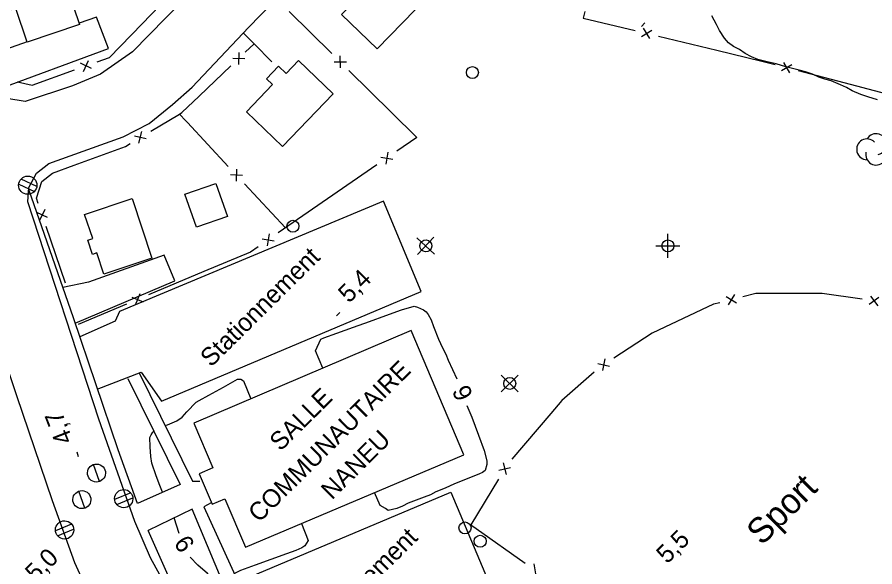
# Model space of a CAD drawing. Extents: x 381879 to 384696, y 5564785 to 5567594.
# Drawn here: x 382698.3 to 382841.1, y 5565288.9 to 5565380.5 of the extents above; entities that cross this region are included whole.
import ezdxf

# ---------------------------------------------------------------- set-up
doc = ezdxf.new("R2010")
doc.units = 0
for name, color, linetype in [('Niveau 19', 7, 'Continuous'), ('Niveau 2', 7, 'Continuous'), ('Niveau 21', 7, 'Continuous'), ('Niveau 22', 7, 'Continuous'), ('Niveau 3', 7, 'Continuous'), ('Niveau 31', 7, 'Continuous'), ('Niveau 36', 7, 'Continuous'), ('Niveau 37', 7, 'Continuous'), ('Niveau 44', 7, 'Continuous'), ('Niveau 52', 7, 'Continuous'), ('Niveau 56', 7, 'Continuous')]:
    doc.layers.add(name, color=color, linetype=linetype)

msp = doc.modelspace()

# ---------------------------------------------------------------- linework, layer by layer
at = {"layer": 'Niveau 19'}
for points in [[(382694.57, 5565368.32), (382713.51, 5565375.32), (382711.5, 5565380.51), (382708.64, 5565379.5)], [(382737.76, 5565376.07), (382735.97, 5565377.89)], [(382699.96, 5565376.43), (382691.94, 5565373.59)], [(382707.99, 5565329.54), (382724.57, 5565336.58), (382722.79, 5565340.86), (382710.2, 5565336.34), (382705.94, 5565335.45)]]:
    msp.add_lwpolyline(points, dxfattribs=at)
at = {"layer": 'Niveau 2'}
for points in [[(382841.56, 5565366.76), (382839.93, 5565367.22), (382838.81, 5565367.61), (382837.33, 5565368.25), (382836.38, 5565368.81), (382835.38, 5565369.27), (382833.86, 5565369.89), (382832.8, 5565370.17), (382831.79, 5565370.55), (382830.74, 5565371.03), (382829.6, 5565371.42), (382828.5, 5565371.68), (382826.31, 5565372.24), (382824.71, 5565372.73), (382823.2, 5565373.06), (382821.61, 5565373.49), (382820.58, 5565373.92), (382819.54, 5565374.49), (382818.57, 5565375.12), (382817.61, 5565375.62), (382816.75, 5565376.22), (382816.11, 5565377.05), (382815.24, 5565378.33), (382814.76, 5565379.33), (382813.97, 5565380.75)], [(382749.21, 5565322.01), (382748.01, 5565324.9), (382748.87, 5565326.85), (382749.39, 5565327.05), (382751.54, 5565327.83), (382754.31, 5565328.84), (382756.97, 5565329.81), (382759.69, 5565330.8), (382762.31, 5565331.75), (382764.43, 5565332.33), (382764.97, 5565332.16), (382765.98, 5565331.72), (382766.39, 5565331.4), (382766.77, 5565330.94), (382767.25, 5565330.05), (382767.65, 5565328.96), (382768.46, 5565326.88), (382769.13, 5565325.41), (382769.68, 5565324.38), (382770.1, 5565323.37), (382771.54, 5565320.23)], [(382722.96, 5565312.45), (382723.35, 5565312.59), (382724.89, 5565313.22), (382725.79, 5565313.86), (382726.57, 5565314.73), (382728.11, 5565316.36), (382728.6, 5565316.65), (382730.22, 5565317.53), (382732.69, 5565318.86), (382735.03, 5565320.16), (382735.55, 5565320.18), (382736.01, 5565319.93), (382737.24, 5565316.9)], [(382773.2, 5565315.81), (382774.02, 5565313.87), (382775.14, 5565310.87), (382776.09, 5565308.27), (382776.52, 5565306.56), (382776.52, 5565305.99), (382776.23, 5565304.95), (382775.82, 5565304.64), (382775.27, 5565304.42), (382772.7, 5565303.33), (382771.16, 5565302.73), (382769.56, 5565302.03), (382768.04, 5565301.43), (382767.12, 5565300.92), (382766.06, 5565300.52), (382763.41, 5565299.51), (382762.47, 5565299.02), (382761.53, 5565298.62), (382760.08, 5565298.3), (382759.62, 5565298.61), (382758.73, 5565299.11), (382757.82, 5565301.3)], [(382722.54, 5565301.36), (382722.05, 5565302.49), (382721.47, 5565304.06), (382720.74, 5565306.19), (382720.58, 5565307.28), (382720.45, 5565308.89), (382720.41, 5565310.44), (382720.61, 5565310.92), (382720.93, 5565311.38), (382721.07, 5565311.5)], [(382725.29, 5565294.48), (382724.45, 5565297.07)], [(382745.64, 5565296.15), (382746.78, 5565293.32), (382746.2, 5565292.39), (382745.71, 5565292.08), (382744.73, 5565291.65), (382743.18, 5565291.09), (382740.55, 5565290.13), (382737.96, 5565289.19), (382735.52, 5565288.28), (382734.48, 5565287.78)], [(382732.23, 5565287.1), (382731.95, 5565287.03), (382731.44, 5565287.05), (382730.36, 5565287.4), (382729.98, 5565287.77), (382728.42, 5565289.16), (382727.12, 5565290.53)]]:
    msp.add_lwpolyline(points, dxfattribs=at)
at = {"layer": 'Niveau 21'}
for points in [[(382720.53, 5565570.18), (382697.53, 5565546.63), (382665.88, 5565514.31), (382657.25, 5565505.32), (382653.65, 5565500.2), (382651.24, 5565495.77), (382649.27, 5565491.24), (382647.14, 5565482.76), (382646.85, 5565476.08), (382647.36, 5565470.86), (382648.52, 5565465.33), (382652.45, 5565453.49), (382656.95, 5565440.49), (382664.59, 5565417.9), (382669.82, 5565402.09), (382679.79, 5565372.18), (382689.73, 5565342.77), (382698.21, 5565317.46), (382704.14, 5565299.95), (382707.89, 5565289.64), (382710.87, 5565282.99)], [(382734.21, 5565391.84), (382717.54, 5565374.77), (382712.17, 5565371.05), (382707.53, 5565369.06), (382699.65, 5565366.49), (382696.58, 5565366.97), (382693.99, 5565368.71), (382692.37, 5565372.29), (382686.7, 5565389.28), (382676.19, 5565420.31), (382666.83, 5565448.64), (382660.42, 5565467.72), (382659.08, 5565473.74), (382659.16, 5565480.09), (382661.82, 5565489.21), (382666.49, 5565497.49), (382676.36, 5565507.68), (382696.82, 5565528.64), (382716.35, 5565548.84)], [(382725.12, 5565282.01), (382720.5, 5565290.39), (382717.89, 5565296.44), (382711.93, 5565313.52), (382700.09, 5565349.73), (382700.28, 5565352.14), (382701.51, 5565354.55), (382703.59, 5565356.13), (382707.16, 5565357.39), (382715.96, 5565360.57), (382720.31, 5565362.82), (382724.19, 5565365.97), (382727.45, 5565368.88), (382736.84, 5565378.81), (382762.75, 5565405.53)]]:
    msp.add_lwpolyline(points, dxfattribs=at)
at = {"layer": 'Niveau 22'}
for points in [[(382718.38, 5565299.49), (382715.11, 5565308.42), (382707.69, 5565330.43), (382700.25, 5565351.81)], [(382718.62, 5565321.23), (382727.52, 5565303.21), (382728.71, 5565303.19)], [(382716.75, 5565320.29), (382725.43, 5565302.65), (382718.38, 5565299.49)], [(382730.6, 5565299.6), (382729.4, 5565298.92), (382737.27, 5565281.65)], [(382735.11, 5565280.19), (382727.46, 5565298.53), (382720.14, 5565294.97)], [(382834.65, 5565156.92), (382817.13, 5565173.77), (382779.9, 5565210.11), (382774.91, 5565215.1), (382769.87, 5565220.59), (382762.75, 5565230.09), (382752.56, 5565244.68), (382735.46, 5565269.21), (382729.59, 5565277.68), (382723.47, 5565287.47), (382720.14, 5565294.97)]]:
    msp.add_lwpolyline(points, dxfattribs=at)
at = {"layer": 'Niveau 3'}
for p, q in [((382802.25, 5565378.99), (382802.82, 5565379.56)), ((382751.49, 5565330.74), (382752.06, 5565331.31)), ((382708.54, 5565307.26), (382708.29, 5565308.02))]:
    msp.add_line(p, q, dxfattribs=at)
at = {"layer": 'Niveau 31'}
for points in [[(382704.78, 5565390.97), (382708.7, 5565379.33), (382699.98, 5565376.38), (382698.09, 5565381.99), (382697.34, 5565381.73), (382695.3, 5565387.77)], [(382766.69, 5565383.97), (382758.25, 5565375.22), (382752.3, 5565380.97), (382756.58, 5565385.4), (382755.55, 5565386.4), (382757.72, 5565388.65), (382758.99, 5565387.43), (382760.97, 5565389.48)], [(382750.95, 5565367.77), (382742.51, 5565358.97), (382736.48, 5565364.75), (382740.83, 5565369.29), (382739.82, 5565370.27), (382741.83, 5565372.36), (382743.1, 5565371.14), (382745.17, 5565373.3)], [(382731.41, 5565352.81), (382733.32, 5565347.29), (382728.15, 5565345.5), (382726.24, 5565351.02)], [(382717.45, 5565350.28), (382720.76, 5565340.34), (382712.77, 5565337.67), (382711.59, 5565341.22), (382710.87, 5565340.98), (382710.08, 5565343.34), (382710.9, 5565343.61), (382709.55, 5565347.64)], [(382763.94, 5565328.29), (382727.71, 5565312.84), (382730.89, 5565305.39), (382728.61, 5565304.42), (382730.77, 5565299.34), (382732.92, 5565300.25), (382736.32, 5565292.21), (382772.69, 5565307.59)]]:
    msp.add_lwpolyline(points, close=True, dxfattribs=at)
at = {"layer": 'Niveau 36'}
for p, q in [((382698.58, 5565352.71), (382701.2, 5565351.47)), ((382701.58, 5565352.31), (382698.96, 5565353.55)), ((382764.88, 5565343.76), (382767.79, 5565341.04)), ((382764.98, 5565340.95), (382767.7, 5565343.86)), ((382806.65, 5565340.4), (382806.67, 5565344.39)), ((382804.67, 5565342.4), (382808.65, 5565342.39)), ((382781.74, 5565320.88), (382778.92, 5565318.06)), ((382781.74, 5565318.06), (382778.92, 5565320.88)), ((382712.03, 5565303.12), (382711.01, 5565305.94)), ((382709.6, 5565298.69), (382708.58, 5565301.51)), ((382717.23, 5565301.24), (382714.54, 5565300.15)), ((382714.91, 5565299.3), (382717.6, 5565300.39)), ((382707.35, 5565296.04), (382704.68, 5565294.92)), ((382705.05, 5565294.08), (382707.72, 5565295.2))]:
    msp.add_line(p, q, dxfattribs=at)
for centre in [(382774.11, 5565371.29), (382744.23, 5565345.67), (382806.67, 5565342.4), (382780.32, 5565319.47), (382772.88, 5565295.39), (382775.41, 5565293.17)]:
    msp.add_circle(centre, 1, dxfattribs=at)
for centre, major_axis in [((382700.08, 5565352.52), (-0.01, -1.52)), ((382766.35, 5565342.4), (-0.048, -0.999)), ((382711.52, 5565304.54), (0.04, 1.5)), ((382709.09, 5565300.11), (0.04, 1.5)), ((382716.06, 5565300.27), (-0.03, -1.52)), ((382706.21, 5565295.06), (0.02, 1.52))]:
    msp.add_ellipse(centre, major_axis=major_axis, ratio=0.999982, dxfattribs=at)
at = {"layer": 'Niveau 37'}
for p, q in [((382802.28, 5565377.31), (382803.99, 5565378.35)), ((382803.66, 5565376.98), (382802.61, 5565378.69)), ((382736.24, 5565373.59), (382734.24, 5565373.64)), ((382735.21, 5565372.61), (382735.26, 5565374.61)), ((382752.13, 5565372.06), (382752.12, 5565374.07)), ((382710.68, 5565371.96), (382708.87, 5565372.83)), ((382709.35, 5565371.49), (382710.21, 5565373.3)), ((382751.12, 5565373.06), (382753.13, 5565373.07)), ((382825.58, 5565371.62), (382827.31, 5565372.63)), ((382826.95, 5565371.26), (382825.94, 5565372.98)), ((382718.6, 5565359.5), (382719.08, 5565361.44)), ((382719.81, 5565360.23), (382717.87, 5565360.71)), ((382760.05, 5565358.02), (382759.69, 5565356.05)), ((382758.88, 5565357.21), (382760.85, 5565356.85)), ((382734.85, 5565355.18), (382734.78, 5565353.18)), ((382735.81, 5565354.15), (382733.81, 5565354.22)), ((382703.38, 5565347.11), (382701.58, 5565347.99)), ((382702.92, 5565348.45), (382702.04, 5565346.65)), ((382740.29, 5565344.39), (382739.93, 5565342.43)), ((382739.12, 5565343.59), (382741.09, 5565343.23)), ((382717.41, 5565333.84), (382719.27, 5565333.08)), ((382718.72, 5565334.39), (382717.96, 5565332.53)), ((382816.37, 5565333.94), (382818.09, 5565332.91)), ((382817.74, 5565334.28), (382816.71, 5565332.56)), ((382841.81, 5565333.81), (382840.2, 5565332.61)), ((382840.41, 5565334.02), (382841.6, 5565332.41)), ((382794.98, 5565322.79), (382796.94, 5565322.38)), ((382796.17, 5565323.56), (382795.76, 5565321.61)), ((382778.53, 5565305.01), (382780.47, 5565305.49)), ((382779.26, 5565306.22), (382779.74, 5565304.28)), ((382784.73, 5565287.41), (382784.38, 5565289.38))]:
    msp.add_line(p, q, dxfattribs=at)
for points in [[(382719.15, 5565379.42), (382722.08, 5565382.46), (382720.26, 5565387.94)], [(382743.58, 5565381.49), (382750.7, 5565374.47)], [(382792.84, 5565381.48), (382792.57, 5565380.38), (382801.19, 5565378.3)], [(382711.66, 5565373.06), (382713.71, 5565373.79), (382719.15, 5565379.42)], [(382805.08, 5565377.36), (382814.8, 5565375.02)], [(382736.3, 5565374.68), (382737.78, 5565376.09)], [(382737.78, 5565376.09), (382740.72, 5565373.1)], [(382814.8, 5565375.02), (382822.32, 5565373.2), (382824.51, 5565372.63)], [(382728.6, 5565367.34), (382733.9, 5565372.39)], [(382698.38, 5565369.73), (382700.8, 5565369.21), (382707.89, 5565371.73)], [(382753.55, 5565371.66), (382760.67, 5565364.64)], [(382828.38, 5565371.61), (382838.05, 5565369.08)], [(382838.05, 5565369.08), (382847.73, 5565366.55)], [(382720.56, 5565361.5), (382725.34, 5565364.38), (382725.73, 5565364.61), (382728.6, 5565367.34)], [(382726.65, 5565362.97), (382726.41, 5565363.23), (382725.34, 5565364.38)], [(382760.67, 5565364.64), (382764.88, 5565360.49), (382761.51, 5565358.17)], [(382733.45, 5565355.65), (382726.65, 5565362.97)], [(382707.81, 5565355.85), (382716.35, 5565358.97), (382717.13, 5565359.44)], [(382701.84, 5565349.45), (382701.52, 5565350.37), (382702.4, 5565353.13), (382704.21, 5565354.54), (382707.81, 5565355.85)], [(382758.22, 5565355.9), (382749.99, 5565350.22)], [(382742.98, 5565345.39), (382736.17, 5565352.72)], [(382749.99, 5565350.22), (382741.76, 5565344.55)], [(382706.37, 5565336.2), (382703.13, 5565345.66)], [(382738.46, 5565342.27), (382737.15, 5565341.37), (382729.4, 5565338.11)], [(382729.4, 5565338.11), (382720.18, 5565334.24)], [(382829.1, 5565334.47), (382821.33, 5565334.46), (382819.16, 5565333.91)], [(382839.03, 5565333.5), (382832.33, 5565334.47), (382829.1, 5565334.47)], [(382716.5, 5565332.68), (382708.47, 5565329.31)], [(382815.29, 5565332.93), (382814.25, 5565332.67), (382806.17, 5565328.86)], [(382806.17, 5565328.86), (382804.06, 5565327.86), (382797.64, 5565323.68)], [(382794.41, 5565321.34), (382789, 5565316.63), (382787.17, 5565314.47)], [(382787.17, 5565314.47), (382780.7, 5565306.84)], [(382778.47, 5565303.54), (382773.85, 5565295.9), (382774.73, 5565295.28)], [(382774.73, 5565295.28), (382782.92, 5565289.54)]]:
    msp.add_lwpolyline(points, dxfattribs=at)
at = {"layer": 'Niveau 44'}
for centre, start, end in [((382841.33, 5565359.36), 282.2692, 149.7262), ((382839.83, 5565358.49), 44.1153, 269.8039), ((382841.33, 5565357.62), 166.9368, 29.6212)]:
    msp.add_arc(centre, 1.74, start, end, dxfattribs=at)
at = {"layer": 'Niveau 52'}
for points in [[(382711.64, 5565318.52), (382718.96, 5565321.37), (382722.35, 5565316.53), (382765.59, 5565334.78), (382759.31, 5565349.85), (382715.37, 5565331.46), (382714.66, 5565329.88), (382708.75, 5565327.23)], [(382730.19, 5565276.88), (382737.47, 5565281.78), (382736.18, 5565286.86), (382770.54, 5565301.33), (382777.25, 5565285.43), (382764.12, 5565279.8), (382748.34, 5565269.05), (382740.69, 5565272.93), (382735.37, 5565269.09)]]:
    msp.add_lwpolyline(points, dxfattribs=at)

# ---------------------------------------------------------------- texts
at = {"layer": 'Niveau 2'}
for rotation, p in [(114.4781, (382774.3, 5565317.48)), (304.0958, (382724.29, 5565292.83))]:
    msp.add_text('6', height=3, rotation=rotation, dxfattribs=at).set_placement(p)
at = {"layer": 'Niveau 3'}
for s, rotation, p in [('5,4  ', 44.7717, (382753.56, 5565332.74)), ('4,7  ', 111.2644, (382707.64, 5565310)), ('5,5', 44.7717, (382806.54, 5565289.29)), ('5,0  ', 44.7717, (382701.44, 5565286.23))]:
    msp.add_text(s, height=3, rotation=rotation, dxfattribs=at).set_placement(p)
at = {"layer": 'Niveau 31'}
for s, p in [('COMMUNAUTAIRE', (382738.59, 5565296.16)), ('SALLE', (382742.15, 5565308.06)), ('NANEU', (382750.73, 5565299.95))]:
    msp.add_text(s, height=3, rotation=44.7717, dxfattribs=at).set_placement(p)
at = {"layer": 'Niveau 52'}
for p in [(382730.6, 5565322.08), (382746.86, 5565275.34)]:
    msp.add_text('Stationnement', height=3, rotation=44.7717, dxfattribs=at).set_placement(p)
at = {"layer": 'Niveau 56'}
msp.add_text('Sport', height=4.2, rotation=44.7717, dxfattribs=at).set_placement((382822.3, 5565292.32))

doc.saveas('drawing.dxf')
